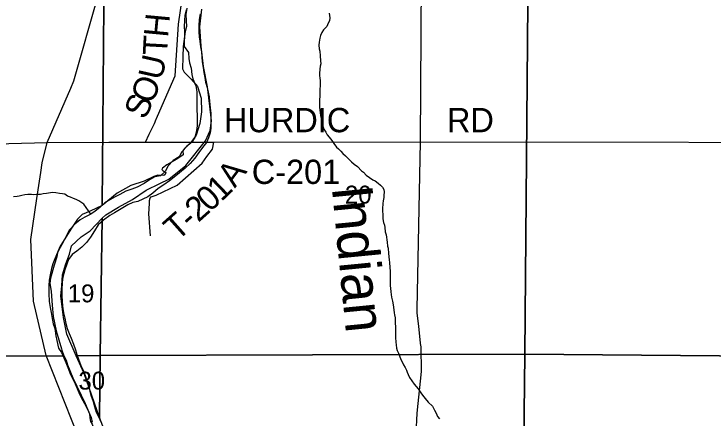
# Model space of a CAD drawing. Extents: x 1588073 to 2013523, y 1090242 to 1357120.
# Drawn here: x 1783629 to 1792263, y 1196349 to 1201342 of the extents above; entities that cross this region are included whole.
import ezdxf

# ---------------------------------------------------------------- set-up
doc = ezdxf.new("R2010")
doc.units = 0
for name, color, linetype in [('GM_X_County_Road', 7, 'Continuous'), ('GM_X_County_Road_Text', 7, 'Continuous'), ('GM_X_Major_River', 7, 'Continuous'), ('GM_X_Minor_River', 7, 'Continuous'), ('GM_X_Minor_River_Text', 7, 'Continuous'), ('GM_X_Section', 7, 'Continuous'), ('GM_X_Section_Text', 7, 'Continuous'), ('GM_X_State_Route', 7, 'Continuous'), ('GM_X_Township_Road', 7, 'Continuous'), ('GM_X_Township_Road_Text', 7, 'Continuous')]:
    doc.layers.add(name, color=color, linetype=linetype)

msp = doc.modelspace()

# ---------------------------------------------------------------- linework, layer by layer
at = {"layer": 'GM_X_County_Road'}
for points in [[(1785390.7, 1200052.5), (1785574.5, 1200475), (1785618.1, 1200578.8), (1785660.7, 1201214.2), (1785731.4, 1201696.7), (1785765.2, 1201779.3), (1786008.7, 1202375), (1786203.9, 1202852.3), (1786326.5, 1203152), (1787038, 1204985.7)], [(1785300, 1199855.9), (1785363.5, 1199990.1), (1785386.5, 1200042.9), (1785390.7, 1200052.5)], [(1785253.7, 1199758), (1785300, 1199855.9)], [(1784039.1, 1199755.8), (1784798.2, 1199757.1)], [(1784798.2, 1199757.1), (1785253.7, 1199758), (1786098.1, 1199759.1), (1788648.3, 1199763.2)], [(1788648.3, 1199763.2), (1795276, 1199751.9)]]:
    msp.add_lwpolyline(points, dxfattribs=at)
at = {"layer": 'GM_X_Major_River'}
for points in [[(1785756.3, 1201395.3), (1785739.6, 1201327.3), (1785732.9, 1201261.2), (1785732.1, 1201185.1), (1785735.5, 1201124.9), (1785732.9, 1201064.8), (1785730.3, 1201000.7), (1785729.7, 1200940.6), (1785785.1, 1200867.9), (1785786.4, 1200793.7)], [(1785928.2, 1201343.5), (1785915.5, 1201275.5), (1785910.7, 1201195.4), (1785909.9, 1201123.2), (1785915.3, 1201061), (1785922.8, 1201004.8), (1785934.1, 1200934.5), (1785943.5, 1200872.3), (1785950.9, 1200810.1), (1785954.3, 1200749.9), (1785963.7, 1200681.7), (1785973.1, 1200619.4), (1785984.5, 1200557.2)], [(1785786.4, 1200793.7), (1785797.9, 1200737.4), (1785817.2, 1200671.1), (1785824.5, 1200594.8), (1785836, 1200538.6), (1785873.2, 1200454.1), (1785886.5, 1200381.8), (1785885.8, 1200307.6), (1785887.1, 1200235.4), (1785886.3, 1200153.2), (1785891.7, 1200091), (1785890.4, 1199958.8), (1785877.5, 1199878.7), (1785862.9, 1199814.7), (1785824.2, 1199756.9), (1785765.6, 1199707.4), (1785702.8, 1199637.9), (1785670.1, 1199576), (1785595.4, 1199530.7), (1785530.6, 1199461.1), (1785501.9, 1199399.3), (1785439.2, 1199343.8), (1785368.9, 1199330.4), (1785302.4, 1199291), (1785235.8, 1199247.6), (1785149.1, 1199200.3), (1785082.8, 1199178.9), (1785008.3, 1199153.6), (1784935.8, 1199112.2), (1784879.3, 1199082.7), (1784810.8, 1199047.3), (1784750.3, 1199007.8), (1784693.6, 1198954.2), (1784627, 1198902.8), (1784568.4, 1198863.2), (1784503.9, 1198829.8), (1784445.5, 1198796.3), (1784378.8, 1198742.8), (1784309.9, 1198669.3), (1784267, 1198589.6), (1784236.3, 1198523.7), (1784197.5, 1198457.9), (1784164.8, 1198394.1), (1784132, 1198316.3), (1784109.3, 1198256.3), (1784092.7, 1198196.4), (1784075.9, 1198118.3), (1784063.2, 1198052.3), (1784058.5, 1197984.2), (1784057.6, 1197886), (1784062.6, 1197787.7), (1784073.9, 1197713.4), (1784087.3, 1197651.2), (1784100.7, 1197580.9), (1784114, 1197514.6), (1784131.5, 1197454.3), (1784144.6, 1197365.9), (1784156.1, 1197305.7), (1784179.2, 1197213.2), (1784214.7, 1197156.8), (1784244.2, 1197092.3), (1784269.6, 1197033.9), (1784302.9, 1196951.4), (1784324.4, 1196895.1), (1784353.8, 1196832.6), (1784383.3, 1196772.2), (1784410.8, 1196713.8), (1784438.2, 1196643.4), (1784477.5, 1196564.8), (1784518.9, 1196492.2), (1784554.3, 1196421.7), (1784583.7, 1196357.3), (1784595.1, 1196297.1)], [(1785984.5, 1200557.2), (1785994, 1200499), (1786013.3, 1200432.6), (1786028.8, 1200376.3), (1786038.3, 1200318.1), (1786043.7, 1200261.9), (1786051, 1200183.7), (1786058.3, 1200117.5), (1786059.6, 1200047.3), (1786061, 1199987.1), (1786060.5, 1199931), (1786049.9, 1199875), (1786031.2, 1199811), (1786004.6, 1199753.2), (1785957.9, 1199691.5), (1785911.2, 1199631.8), (1785862.3, 1199560.1), (1785805.6, 1199494.5), (1785744.8, 1199435), (1785674.1, 1199377.6), (1785607.4, 1199324.1), (1785550.8, 1199278.5), (1785478.2, 1199229.1), (1785409.6, 1199183.7), (1785344.9, 1199128.2), (1785280.3, 1199082.7), (1785221.8, 1199053.2), (1785159.4, 1199025.8), (1785095.1, 1199010.4), (1785034.7, 1198984.9), (1784952, 1198933.6), (1784869.4, 1198886.3), (1784812.9, 1198852.8), (1784736.1, 1198795.4), (1784669.4, 1198737.9), (1784624.6, 1198664.2), (1784573.7, 1198582.5), (1784524.9, 1198518.9), (1784466.2, 1198459.3), (1784405.6, 1198411.8), (1784349, 1198368.2), (1784302.3, 1198308.6), (1784281.7, 1198248.6), (1784256.9, 1198178.7), (1784234, 1198088.7), (1784223.4, 1198028.7), (1784218.4, 1197934.5), (1784221.6, 1197854.3), (1784228.4, 1197730), (1784241.6, 1197647.6), (1784257, 1197581.3), (1784268.4, 1197517.1), (1784285.8, 1197454.8), (1784311.3, 1197394.4), (1784334.8, 1197336), (1784362.1, 1197263.6), (1784389.5, 1197193.1), (1784405, 1197134.8), (1784426.4, 1197074.5), (1784453.7, 1197000.1), (1784483.2, 1196939.6), (1784506.6, 1196873.2), (1784528, 1196808.9), (1784551.4, 1196744.5), (1784564.9, 1196682.2), (1784582.3, 1196619.9), (1784605.7, 1196553.5), (1784621.1, 1196493.2), (1784642.5, 1196422.9), (1784674, 1196366.4), (1784707.4, 1196293.9)]]:
    msp.add_lwpolyline(points, dxfattribs=at)
at = {"layer": 'GM_X_Minor_River'}
for points in [[(1787522, 1201353.9), (1787527.7, 1201321.8), (1787529.4, 1201295.7), (1787525, 1201255.7), (1787510.7, 1201227.7), (1787494.3, 1201185.8), (1787451.8, 1201146.1), (1787431.4, 1201114.3), (1787415, 1201076.3), (1787404.7, 1201044.4), (1787398.1, 1200992.3), (1787395.8, 1200958.2), (1787397.3, 1200912.1), (1787405, 1200882), (1787412.5, 1200825.8), (1787413.9, 1200763.6), (1787417.5, 1200727.5), (1787411.2, 1200695.5), (1787404.9, 1200661.5), (1787400.3, 1200605.4), (1787402, 1200579.3), (1787405.8, 1200551.2), (1787411.5, 1200517.1), (1787409.1, 1200483.1), (1787408.1, 1200382.8), (1787405.6, 1200332.7), (1787401, 1200272.6), (1787400.6, 1200232.6), (1787404.1, 1200182.4), (1787407.9, 1200156.3), (1787413.2, 1200086.1), (1787422.8, 1200049.9), (1787430.6, 1200019.8), (1787436.3, 1199989.7), (1787444, 1199955.5), (1787455.6, 1199919.3), (1787479.3, 1199883), (1787499, 1199848.7), (1787520.8, 1199820.4), (1787556.5, 1199778), (1787580.1, 1199739.7), (1787611.8, 1199697.3), (1787637.7, 1199677), (1787665.4, 1199648.6), (1787691.2, 1199616.3), (1787725, 1199587.9), (1787770.7, 1199543.4), (1787798.4, 1199515), (1787832.2, 1199486.6), (1787872, 1199456.2), (1787919.6, 1199403.6), (1787945.5, 1199387.3), (1787979.2, 1199350.9), (1788062.9, 1199293.9), (1788090.8, 1199279.6), (1788126.6, 1199253.2), (1788156.4, 1199226.8), (1788182.2, 1199202.5), (1788198, 1199172.3), (1788199.7, 1199146.2)], [(1788199.7, 1199146.2), (1788197.3, 1199100.2), (1788195, 1199074.1), (1788190.6, 1199032.1), (1788186.2, 1199000), (1788181.6, 1198935.9), (1788179.2, 1198899.9), (1788183, 1198869.8), (1788186.4, 1198811.6), (1788193.9, 1198765.4), (1788203.6, 1198733.2), (1788209.4, 1198703.1), (1788214.9, 1198650.9), (1788224.5, 1198614.8), (1788228.2, 1198584.7), (1788233.9, 1198550.5), (1788237.6, 1198522.4), (1788243.2, 1198474.3), (1788248.9, 1198446.1), (1788254.3, 1198383.9), (1788259.9, 1198345.8), (1788263.5, 1198299.7), (1788267.2, 1198273.6), (1788270.6, 1198203.4), (1788274.2, 1198167.3), (1788275.9, 1198131.1), (1788275, 1198043), (1788276.7, 1198016.9), (1788276.4, 1197980.8), (1788278.1, 1197952.7), (1788283.7, 1197908.6), (1788293, 1197842.3), (1788304.6, 1197792.1), (1788310.2, 1197747.9), (1788315.9, 1197719.8), (1788323.2, 1197649.6), (1788329, 1197623.5), (1788336.6, 1197585.3), (1788336.2, 1197547.2), (1788337.9, 1197513.1), (1788339.6, 1197483), (1788339.3, 1197455), (1788341, 1197418.9), (1788340.5, 1197370.8), (1788340.2, 1197344.7), (1788343.6, 1197284.5), (1788349.4, 1197254.4), (1788353, 1197214.3), (1788362.7, 1197182.1), (1788378.4, 1197149.9), (1788390.1, 1197117.7), (1788407.7, 1197073.4), (1788427.4, 1197035.1), (1788441.1, 1197006.9), (1788458.8, 1196972.7), (1788476.6, 1196940.4), (1788486.3, 1196914.3), (1788496.1, 1196886.1), (1788515.8, 1196851.8), (1788541.4, 1196809.5), (1788573.1, 1196767.1), (1788594.8, 1196736.8), (1788620.6, 1196708.5), (1788652.2, 1196662.1), (1788675.9, 1196629.8), (1788707.6, 1196591.3), (1788745.3, 1196546.9), (1788796.9, 1196494.2), (1788824.5, 1196445.9), (1788844.2, 1196409.6), (1788861.8, 1196369.3), (1788883.6, 1196339)], [(1784575.8, 1198868.2), (1784519.2, 1198949.9), (1784489.5, 1198992.3), (1784455.7, 1199014.7), (1784429.8, 1199035), (1784395.9, 1199051.3), (1784363.9, 1199063.7), (1784326, 1199078.1), (1784290, 1199092.5), (1784258.2, 1199114.8), (1784226.2, 1199121.2), (1784190.1, 1199123.5), (1784146.1, 1199130), (1784106, 1199134.4), (1784079.9, 1199132.6), (1784029.7, 1199123.1), (1783989.6, 1199117.5), (1783955.4, 1199111.8), (1783927.4, 1199110.1), (1783871.2, 1199108.6), (1783843.2, 1199110.9), (1783801.1, 1199109.3), (1783762.9, 1199105.7), (1783724.8, 1199098.1), (1783694.6, 1199092.3), (1783666.5, 1199086.6), (1783624.4, 1199081)]]:
    msp.add_lwpolyline(points, dxfattribs=at)
at = {"layer": 'GM_X_Section'}
for points in [[(1784747.6, 1202441.3), (1784719.2, 1198975.8), (1784570.7, 1198906.9), (1784470.3, 1198863.6), (1784413.8, 1198808), (1784328.8, 1198682.6), (1784195.1, 1198463.5), (1784164.6, 1198393.7), (1784156.1, 1198339.7), (1784123.4, 1198239.9), (1784078.1, 1198078.2), (1784071.6, 1198014.2), (1784086.8, 1197912), (1784099.6, 1197741.8), (1784114.5, 1197605.7), (1784149.2, 1197427.3), (1784217.5, 1197204.7), (1784221.4, 1197188.6), (1784244.9, 1197116.4), (1779354.3, 1197105.5), (1779468.5, 1202448.5), (1779469.1, 1202477.4)], [(1789984.3, 1202443.6), (1795283, 1202427.3), (1795226.4, 1197092.9), (1789940, 1197137.2)], [(1784691.2, 1197121), (1784398.3, 1197118), (1784283.2, 1197386.5), (1784239.4, 1197592.9), (1784208.1, 1197855.6), (1784220.6, 1197980.7), (1784226.9, 1198118.4), (1784270.7, 1198256), (1784314.5, 1198374.8), (1784339.5, 1198474.9), (1784458.3, 1198587.5), (1784570.9, 1198662.6), (1784718, 1198819.7)], [(1784244.9, 1197116.4), (1784274.5, 1197062.2), (1784288.1, 1197006), (1784354.9, 1196847.5), (1784506.5, 1196528.1), (1784559.6, 1196401.7), (1784567.2, 1196351.6), (1784574.9, 1196307.5), (1784592.6, 1196271.4), (1784635.7, 1196149), (1784683, 1196056.6), (1784653.8, 1191948.7), (1779277.9, 1191783.4), (1779354.3, 1197105.5)], [(1784398.3, 1197118), (1784691.2, 1197121), (1784685.3, 1196354.7), (1784495.9, 1196898.6)], [(1789940, 1197137.2), (1795226.4, 1197092.9), (1795059.7, 1192279.7), (1795057.5, 1192251.6), (1789879.3, 1192059)]]:
    msp.add_lwpolyline(points, close=True, dxfattribs=at)
for points in [[(1789984.3, 1202443.6), (1789940, 1197137.2), (1784691.2, 1197121), (1784718, 1198819.7), (1784762.4, 1198861.4), (1784919.2, 1198956.2), (1785094, 1199049), (1785260.9, 1199163.7), (1785429.7, 1199246.5), (1785540.2, 1199301.7), (1785751.5, 1199470.2), (1785996, 1199772.5), (1786051, 1199902.2), (1786067.9, 1200022.1), (1786049.3, 1200202.3), (1786019, 1200440.7), (1785970.9, 1200691.1), (1785940.8, 1200945.5), (1785922.6, 1201181.8), (1785950.3, 1201399.7)], [(1785764.3, 1201415.1), (1785749.7, 1201335.2), (1785760.6, 1201189), (1785744.1, 1201125.1), (1785718.7, 1200939.2), (1785713.7, 1200813.2), (1785710.6, 1200665.1), (1785732.3, 1200622.9), (1785815.7, 1200538.3), (1785897, 1200447.6), (1785941.9, 1200303.2), (1785946.7, 1200133), (1785923.5, 1199987.1), (1785880.4, 1199843.4), (1785805.6, 1199741.9), (1785733.1, 1199678.4), (1785714.9, 1199652.5), (1785718.5, 1199602.5), (1785702.4, 1199588.6), (1785640.1, 1199549.1), (1785515.5, 1199476), (1785463.1, 1199438.4), (1785453, 1199418.4), (1785468.9, 1199406.3), (1785504.7, 1199382), (1785496.5, 1199360.1), (1785480.4, 1199344.2), (1785406.4, 1199348.7), (1785356.3, 1199335.1), (1785237.8, 1199274), (1785073.3, 1199221.2), (1784902.5, 1199126.5), (1784719.2, 1198975.8), (1784747.6, 1202441.3)], [(1784746.2, 1196196.1), (1784685.3, 1196354.7), (1784691.2, 1197121), (1789940, 1197137.2), (1789879.3, 1192059)]]:
    msp.add_lwpolyline(points, dxfattribs=at)
at = {"layer": 'GM_X_State_Route'}
for points in [[(1784330.1, 1200426.4), (1784368.2, 1200514.4), (1784668.1, 1201573.6), (1784708.5, 1201922.3), (1784717.6, 1201999.9), (1784718.3, 1202410.4), (1784721.6, 1204176.5), (1784742.1, 1205019.5), (1784807, 1207686.3), (1784920.9, 1212191.7), (1784921.2, 1212201.9)], [(1784039.1, 1199755.8), (1784330.1, 1200426.4)], [(1783180.6, 1199660), (1783232.1, 1199678), (1783427.4, 1199724.5), (1783566, 1199742.5), (1784039.1, 1199755.8)], [(1783958.2, 1199384.9), (1783975.3, 1199501.3), (1784039.1, 1199755.8)], [(1783910.8, 1199062.7), (1783958.2, 1199384.9)], [(1784846, 1186626.7), (1784789.3, 1188920.8), (1784773.1, 1189285.4), (1784655.6, 1191939.2), (1784676.1, 1193594.1), (1784660.5, 1195243.7), (1784537.3, 1195761.4), (1784495.5, 1195937.3), (1784026.9, 1197120.7), (1783871.5, 1197794.1), (1783836.2, 1198555.2), (1783910.8, 1199062.7)]]:
    msp.add_lwpolyline(points, dxfattribs=at)
at = {"layer": 'GM_X_Township_Road'}
for points in [[(1788648.3, 1199763.2), (1788664.4, 1202432.7), (1788663.4, 1203098.6), (1788700.6, 1203477.3), (1788709.4, 1203691.8), (1788661.6, 1204065.4), (1788397.7, 1204489.4), (1787898.6, 1205398), (1787905.3, 1205748.9)], [(1786012.6, 1199582.1), (1786012.6, 1199582.1), (1786079, 1199672.8), (1786098.1, 1199759.1)], [(1788610.6, 1197694.3), (1788610.6, 1197696.3), (1788648.3, 1199763.2)], [(1785335.7, 1199086.1), (1785336.6, 1199086.4), (1785385.6, 1199103.2), (1785643.9, 1199226.5), (1785952.3, 1199499.8), (1786012.6, 1199582.1)], [(1785316.7, 1198600.5), (1785294.3, 1198871.6), (1785302.1, 1199001.9), (1785302.6, 1199038), (1785304.7, 1199050), (1785306.9, 1199060), (1785311, 1199067.9), (1785323.2, 1199081.9), (1785335.7, 1199086.1)], [(1788627.7, 1197483.1), (1788627.6, 1197484.2), (1788609.7, 1197643.3), (1788610.6, 1197694.3)], [(1788651.5, 1197272.2), (1788627.7, 1197483.1)], [(1788509.5, 1189773.1), (1788555.8, 1192761.5), (1788582.1, 1195896.5), (1788609.1, 1196409.7), (1788662.1, 1196924.6), (1788656.2, 1197229.6), (1788651.5, 1197272), (1788651.5, 1197272.2)]]:
    msp.add_lwpolyline(points, dxfattribs=at)

# ---------------------------------------------------------------- texts
at = {"layer": 'GM_X_County_Road_Text'}
for s, rotation, p in [('H', 84.68485, (1785530.4, 1201045.8)), ('T', 86.92593, (1785518.6, 1200824.8)), ('U', 77.35386, (1785453.3, 1200513.1)), ('O', 67.26847, (1785333.8, 1200214.7)), ('S', 66.55372, (1785251.7, 1200025.3)), ('HURDIC', 0.00001, (1786222.5, 1199880.8)), ('RD', 0.00001, (1788976.8, 1199880.7)), ('C-201', 0.00001, (1786565.7, 1199241.4))]:
    msp.add_text(s, height=300, rotation=rotation, dxfattribs=at).set_placement(p)
at = {"layer": 'GM_X_Minor_River_Text'}
msp.add_text('Indian', height=500.3, rotation=275.5572, dxfattribs=at).set_placement((1787553.8, 1199202.5))
at = {"layer": 'GM_X_Section_Text'}
for s, p in [('20', (1787716.3, 1198999.6)), ('19', (1784293.1, 1197778.6)), ('30', (1784425.1, 1196700.6))]:
    msp.add_text(s, height=221, rotation=0.00001, dxfattribs=at).set_placement(p)
at = {"layer": 'GM_X_Township_Road_Text'}
for s, rotation, p in [('A', 53.30065, (1786357.5, 1199183.2)), ('1', 43.79396, (1786188.2, 1199014.6)), ('0', 42.33711, (1786045.5, 1198884.4)), ('2', 41.76163, (1785905.2, 1198759.1)), ('T', 41.53869, (1785644.1, 1198527.7)), ('-', 41.57643, (1785812.3, 1198676.7))]:
    msp.add_text(s, height=300, rotation=rotation, dxfattribs=at).set_placement(p)

doc.saveas('drawing.dxf')
